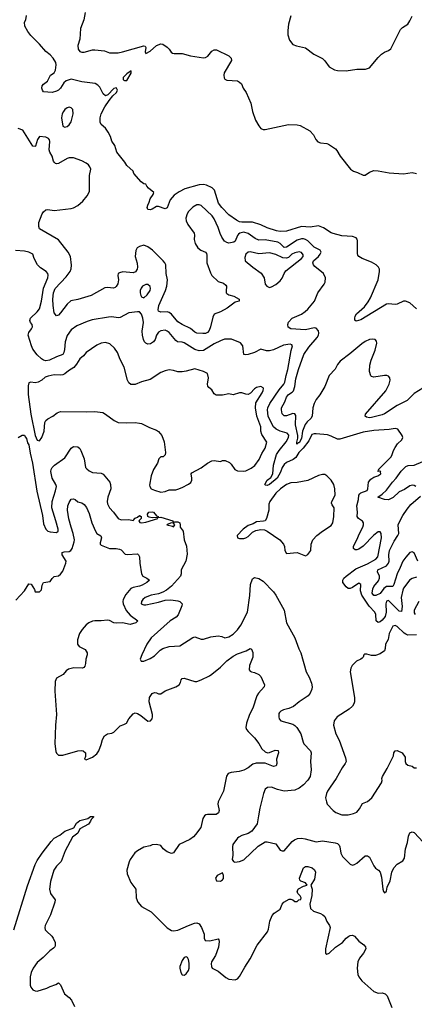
# Model space of a CAD drawing. Header units: inches. Extents: x 1694797 to 1849917, y 907313 to 1017959.
# Tile 560 of 656: x 1811105 to 1814811, y 918231 to 927472. Entities that reach past the tile are written whole.
import ezdxf

# ---------------------------------------------------------------- set-up
doc = ezdxf.new("R2010")
doc.units = ezdxf.units.IN
doc.header["$MEASUREMENT"] = 0
doc.layers.add('B8911', color=7, linetype='Continuous')
doc.layers.add('B8912', color=7, linetype='Continuous')

msp = doc.modelspace()

# ---------------------------------------------------------------- linework, layer by layer
at = {"layer": 'B8911', "color": 5}
for points, elevation in [([(1811050.2, 918929.8), (1811177.6, 919342.4), (1811250, 919542.3), (1811270, 919579.6), (1811316.5, 919650), (1811400.8, 919759.2), (1811430, 919790.3), (1811482.5, 919817.5), (1811530, 919856.5), (1811612.3, 919887.7), (1811638.7, 919930), (1811670, 919954.6), (1811745.4, 919974.6), (1811770, 919992.8), (1811794.6, 919994.6), (1811800.7, 919990), (1811774.9, 919965.1), (1811770.4, 919950), (1811750, 919920.7), (1811670, 919877), (1811650, 919838), (1811601.9, 919798.1), (1811531.9, 919670), (1811494.4, 919570), (1811450, 919526.3), (1811427.1, 919490), (1811395.9, 919384.1), (1811384.1, 919310), (1811393.8, 919270), (1811437.1, 919210), (1811434.9, 919190), (1811396.1, 919070), (1811344.6, 918970), (1811340.3, 918950), (1811346, 918930), (1811356.5, 918916.5), (1811406.4, 918870), (1811419.5, 918850), (1811437.1, 918810), (1811438, 918782), (1811434.8, 918770), (1811422.8, 918757.2), (1811387.6, 918732.4), (1811325.5, 918670), (1811270, 918623.6), (1811230.3, 918570), (1811213.4, 918530), (1811204.2, 918490), (1811204.4, 918410), (1811210.6, 918390), (1811227.1, 918367.1), (1811250, 918356.3), (1811270, 918353.4), (1811358.7, 918381.3), (1811390, 918399.1), (1811443.1, 918416.9), (1811470, 918432), (1811490, 918414), (1811524.7, 918330), (1811570, 918296), (1811591, 918270), (1811621, 918210)], 680), ([(1812839.9, 920000), (1812824.7, 919975.3), (1812804.7, 919890), (1812756.8, 919823.2), (1812737.6, 919802.4), (1812703.2, 919776.8), (1812603, 919730), (1812550, 919652), (1812530, 919647.6), (1812490, 919662), (1812453.6, 919690), (1812430, 919721.2), (1812391.3, 919731.3), (1812350, 919728), (1812330, 919718.9), (1812270, 919706.9), (1812210, 919672.6), (1812186.4, 919653.6), (1812142.3, 919590), (1812132, 919568), (1812111.3, 919490), (1812114.2, 919454.2), (1812150, 919374), (1812197.1, 919310), (1812199.5, 919230), (1812214.4, 919190), (1812250, 919148.7), (1812338.8, 919098.8), (1812490, 918948.4), (1812530, 918924.4), (1812550, 918921.3), (1812590, 918924.9), (1812690, 918970.4), (1812747.9, 918992.1), (1812770, 918995.5), (1812790, 918986.8), (1812814, 918950), (1812836.3, 918890), (1812838.8, 918850), (1812848.1, 918828.1), (1812890, 918824.9), (1812970, 918844.7), (1812976.8, 918836.8), (1812979.1, 918819.1), (1812972.2, 918767.8), (1812944, 918690), (1812907.3, 918630), (1812902.8, 918610), (1812906.4, 918586.4), (1812912, 918570), (1812970, 918540.7), (1813041.5, 918481.5), (1813070, 918467), (1813130, 918460.3), (1813150, 918470.3), (1813170, 918490.4), (1813220.3, 918579.7), (1813270, 918656.5), (1813335.7, 918784.3), (1813433.7, 918910), (1813442.8, 918937.2), (1813455, 919010), (1813476.5, 919063.5), (1813494.9, 919085.1), (1813550, 919124.9), (1813570, 919170.5), (1813585.6, 919190), (1813636, 919216), (1813650, 919218), (1813670, 919212), (1813690, 919194), (1813710, 919194), (1813726, 919210), (1813746, 919214), (1813748, 919230), (1813738, 919250), (1813718, 919270), (1813710, 919294), (1813724.7, 919315.3), (1813770, 919338), (1813806, 919350), (1813788, 919370), (1813746, 919386), (1813736.5, 919396.5), (1813733.2, 919413.2), (1813769, 919511), (1813790, 919524.4), (1813810, 919524.4), (1813853, 919510), (1813872.1, 919492.1), (1813881.7, 919470), (1813873.9, 919406.1), (1813838, 919350), (1813852.4, 919310), (1813848, 919252), (1813830.5, 919170), (1813836.3, 919130), (1813865.4, 919105.4), (1813930, 919082), (1813951.3, 919071.3), (1813970, 919054.9), (1813990, 919006.8), (1814013.4, 918970), (1814019.3, 918950), (1813975.8, 918750), (1813976, 918710), (1813990, 918700.7), (1814010, 918710.5), (1814072.2, 918767.8), (1814137.6, 918810), (1814171.8, 918850), (1814196, 918870), (1814210, 918877), (1814230, 918878.4), (1814250, 918870.4), (1814290, 918823.1), (1814335.8, 918790), (1814351.7, 918770), (1814354.6, 918750), (1814334.3, 918710), (1814295.6, 918664.4), (1814281.1, 918630), (1814275.3, 918570), (1814282, 918510), (1814290, 918487.3), (1814319.3, 918450), (1814432.1, 918352.1), (1814470, 918336.3), (1814510, 918339.3), (1814537.3, 918330), (1814554.9, 918310), (1814600.9, 918200.9)], 720), ([(1813348.2, 920000), (1813335.1, 919924.9), (1813284.4, 919855.6), (1813250, 919834.5), (1813190, 919814.5), (1813161.7, 919798.3), (1813150, 919789), (1813106.8, 919730), (1813102.8, 919710), (1813106.8, 919630), (1813102, 919590), (1813111.6, 919571.6), (1813126, 919566), (1813170, 919571.3), (1813210, 919587.7), (1813343.9, 919716.1), (1813410, 919754.8), (1813430, 919754.8), (1813510, 919736), (1813550, 919678), (1813570, 919672), (1813590, 919672), (1813662.3, 919757.7), (1813684.9, 919775.1), (1813712.8, 919787.2), (1813750, 919789.4), (1813785.1, 919785.1), (1813890, 919755.2), (1813950, 919765.2), (1814066.2, 919746.2), (1814090, 919738.9), (1814105.1, 919725.1), (1814112.3, 919710), (1814122.2, 919650), (1814138, 919618), (1814210, 919547.3), (1814230, 919536.3), (1814250, 919542), (1814270, 919555.5), (1814350, 919624), (1814370, 919622.8), (1814390, 919611), (1814430.5, 919530.5), (1814447.9, 919507.9), (1814476, 919490), (1814490.6, 919470), (1814502.8, 919422.8), (1814516, 919310), (1814521, 919290), (1814530, 919278), (1814550, 919294), (1814557.2, 919330), (1814584, 919390), (1814599.5, 919470), (1814618, 919510), (1814650, 919546.8), (1814702.5, 919577.5), (1814718.3, 919601.7), (1814728.3, 919690), (1814745.7, 919750), (1814756.3, 919810), (1814770, 919840.7), (1814790, 919850.4), (1814810, 919844.4), (1814935.3, 919710)], 740)]:
    msp.add_lwpolyline(points, dxfattribs=dict(at, elevation=elevation))
for points, elevation in [([(1813010, 919466), (1812959.6, 919440.4), (1812945.4, 919414.6), (1812954, 919390), (1812990, 919386), (1813010, 919398), (1813019, 919410), (1813020.4, 919440.4)], 740), ([(1812670, 918677.2), (1812650, 918668.7), (1812630, 918642), (1812610, 918586), (1812608.5, 918570), (1812618, 918530), (1812630, 918506.8), (1812650, 918504.9), (1812670, 918516.3), (1812690, 918547.3), (1812696.3, 918570), (1812697.2, 918617.2), (1812691.9, 918651.9), (1812682, 918670)], 720)]:
    msp.add_lwpolyline(points, close=True, dxfattribs=dict(at, elevation=elevation))
at = {"layer": 'B8912', "color": 5}
for points, elevation in [([(1814830, 924757.9), (1814770, 924813.6), (1814728.5, 924831.5), (1814710, 924829), (1814650, 924801.3), (1814630, 924798.4), (1814570, 924805.4), (1814550, 924802.2), (1814310, 924654.3), (1814263.3, 924643.3), (1814252.5, 924652.5), (1814251.9, 924671.9), (1814256, 924690), (1814268.2, 924710), (1814342, 924778), (1814376.8, 924823.2), (1814398.9, 924861.1), (1814472.2, 925030), (1814484.7, 925110), (1814482.5, 925130), (1814473.6, 925150), (1814452.8, 925170), (1814410, 925195.1), (1814322.4, 925230), (1814291, 925250), (1814281.7, 925261.7), (1814276.6, 925276.6), (1814277.6, 925397.6), (1814273.7, 925413.7), (1814264.9, 925424.9), (1814230, 925438.3), (1814130, 925445), (1814050, 925464.5), (1814030, 925472.9), (1813959.2, 925519.2), (1813910, 925538.4), (1813833.9, 925526.1), (1813750, 925532.2), (1813610, 925487.3), (1813550, 925484.3), (1813518.2, 925490), (1813430, 925519.6), (1813370, 925546.3), (1813290.9, 925570.9), (1813191.3, 925571.3), (1813170, 925575.8), (1813139.8, 925590), (1813070, 925641.7), (1813002.8, 925710), (1812972.8, 925750), (1812933.3, 925873.3), (1812913.8, 925893.8), (1812859.1, 925919.1), (1812830, 925924.7), (1812790, 925921.1), (1812656.3, 925883.7), (1812603.6, 925856.4), (1812555.9, 925824.1), (1812519.1, 925780.9), (1812490, 925705.1), (1812470, 925698), (1812410, 925719.5), (1812390, 925718), (1812350, 925692.7), (1812330, 925687.6), (1812309.6, 925689.6), (1812303.7, 925710), (1812307.3, 925730), (1812321.3, 925758.7), (1812330, 925790.8), (1812358, 925830), (1812364.5, 925850), (1812315.1, 925890), (1812298, 925910), (1812290, 925928.7), (1812270, 925932.7), (1812245.2, 925950), (1812177.2, 926030), (1812169.3, 926050), (1812110, 926103.7), (1812093.8, 926133.8), (1812018.5, 926230), (1811997.4, 926290), (1811971.7, 926331.7), (1811956.6, 926376.6), (1811936.6, 926416.6), (1811910, 926455.1), (1811869.5, 926490), (1811860.9, 926510), (1811860.7, 926550), (1811869, 926590), (1811904.7, 926655.3), (1811945, 926715), (1811981, 926759), (1812013.8, 926790), (1812023.9, 926810), (1812015.8, 926830), (1812010, 926833.8), (1811990, 926825.7), (1811932.7, 926767.3), (1811910, 926757.4), (1811890, 926775.6), (1811858, 926838), (1811838.8, 926858.8), (1811814.4, 926874.4), (1811690, 926888.8), (1811590, 926914.1), (1811541.2, 926898.8), (1811521.2, 926878.8), (1811490, 926829.8), (1811470, 926811.3), (1811450, 926801.7), (1811409.7, 926789.7), (1811330, 926794.5), (1811319.7, 926810), (1811314.7, 926830), (1811317, 926850), (1811330, 926867.3), (1811366, 926894), (1811394, 926950), (1811430, 926974.8), (1811441, 926999), (1811449.3, 927050), (1811445.2, 927070), (1811419.5, 927110), (1811390, 927142.9), (1811350, 927175.1), (1811290, 927243.7), (1811210, 927324), (1811181.2, 927361.2), (1811154, 927410), (1811149.2, 927450), (1811164, 927470), (1811168.7, 927510)], 680), ([(1811720.2, 927539.8), (1811708.3, 927470), (1811677.8, 927390), (1811671, 927290), (1811650.7, 927230), (1811654.6, 927194.6), (1811670, 927172.6), (1811690, 927166.2), (1811710, 927167.3), (1811789.3, 927190), (1811810, 927190.6), (1811900.3, 927180.3), (1811950, 927161.5), (1812030, 927161.5), (1812070, 927169.4), (1812270, 927227.7), (1812283.5, 927223.5), (1812290, 927212), (1812283.8, 927170), (1812290, 927156), (1812330, 927175.6), (1812390, 927229.3), (1812430, 927246.2), (1812450, 927242.8), (1812490, 927215.8), (1812510, 927194.9), (1812527.3, 927167.3), (1812539.2, 927159.2), (1812555, 927155), (1812630, 927153.6), (1812710, 927132.2), (1812830, 927114), (1812850, 927117.9), (1812870.8, 927129.2), (1812910, 927175.5), (1812930, 927190.1), (1812952.7, 927190), (1813070, 927134), (1813091, 927110), (1813093, 927090), (1813026.3, 926973.7), (1813021.1, 926950), (1813025.1, 926925.1), (1813033.1, 926913.1), (1813050, 926904.7), (1813150, 926896.9), (1813170, 926886.7), (1813186.7, 926870), (1813203.1, 926830), (1813231.2, 926790), (1813276.5, 926690), (1813292, 926610), (1813321.1, 926530), (1813350, 926476.4), (1813370, 926450.4), (1813390, 926441.1), (1813410, 926441.1), (1813630, 926488.7), (1813710, 926486.7), (1813739, 926479), (1813830.7, 926430), (1813865.5, 926390), (1813887.3, 926347.3), (1813906.4, 926326.4), (1813930, 926315.8), (1813990, 926310.3), (1814004.8, 926304.8), (1814070, 926259.5), (1814084.1, 926244.1), (1814115.8, 926190), (1814212.8, 926070), (1814239.3, 926050), (1814278.1, 926038.1), (1814330, 926013.7), (1814350, 926012.7), (1814390, 926041.3), (1814430, 926055.6), (1814470, 926054.9), (1814575.8, 926035.8), (1814710, 926024.7), (1814790, 926036.4), (1814830, 926028.2)], 680), ([(1813650.3, 927509.7), (1813630.4, 927430), (1813623.1, 927370), (1813624.4, 927330), (1813639.3, 927279.3), (1813670, 927238.8), (1813705.8, 927225.8), (1813790, 927207.3), (1813866.8, 927150), (1813947.5, 927107.5), (1813970, 927087.3), (1814010.7, 927030), (1814061.8, 927001.8), (1814090, 926994.6), (1814170, 926992.9), (1814270, 927008.9), (1814352.5, 927007.5), (1814390, 927019.5), (1814470, 927116.3), (1814503.7, 927150), (1814530, 927168), (1814570, 927182), (1814590, 927198.8), (1814681.4, 927378.6), (1814701, 927399), (1814749.6, 927430.4), (1814770, 927460.7), (1814790, 927506)], 720), ([(1814890, 924014.5), (1814810, 923963.1), (1814743.4, 923896.6), (1814650, 923849.9), (1814530, 923771.8), (1814510, 923762), (1814410, 923739.3), (1814390, 923736.4), (1814362.2, 923742.2), (1814349.5, 923750), (1814351.3, 923770), (1814543.4, 923990), (1814573.7, 924050), (1814584, 924090), (1814580.9, 924110), (1814570, 924127.8), (1814552.9, 924132.9), (1814530, 924132.8), (1814430, 924116), (1814410, 924122), (1814401.3, 924130), (1814389.8, 924170), (1814393.3, 924230), (1814404.8, 924275.2), (1814443.5, 924370), (1814457.6, 924437.6), (1814455.1, 924455.1), (1814442, 924470), (1814414.2, 924474.2), (1814390, 924469.7), (1814350, 924451.9), (1814318.7, 924430), (1814204.7, 924335.3), (1814113.4, 924266.6), (1814090, 924236.4), (1814067.6, 924192.4), (1814010, 924134), (1813971.3, 924030), (1813924.1, 923950), (1813890, 923906.4), (1813870, 923870.9), (1813859.3, 923830), (1813851.2, 923750), (1813839.5, 923730), (1813803.3, 923696.7), (1813786.1, 923673.9), (1813760.3, 923610), (1813750, 923542.4), (1813730, 923502), (1813720.3, 923499.7), (1813709.1, 923489.1), (1813706.8, 923506.8), (1813715.9, 923544.1), (1813716.1, 923570), (1813695.3, 923670), (1813696.9, 923756.9), (1813690, 923771.3), (1813670, 923775.6), (1813610, 923754.8), (1813590, 923752.9), (1813570, 923772.3), (1813563, 923810), (1813564.3, 923830), (1813594.9, 923885.1), (1813610, 923930.2), (1813630, 923954.6), (1813664.4, 923975.6), (1813677.3, 923990), (1813688.9, 924030), (1813697.8, 924102.2), (1813722.1, 924190), (1813774.7, 924330), (1813820.1, 924399.9), (1813898.8, 924490), (1813910.8, 924510), (1813913.8, 924530), (1813910, 924551.6), (1813890, 924576.4), (1813870, 924580.3), (1813790, 924560.9), (1813650, 924569.8), (1813626.7, 924586.7), (1813623.5, 924610), (1813630, 924632), (1813664, 924670), (1813750, 924708.8), (1813787.2, 924732.8), (1813810, 924753.8), (1813872.8, 924830), (1813904.5, 924910), (1813963.1, 924990), (1813972.6, 925010), (1813975.4, 925050), (1813959.1, 925090), (1813875.8, 925155.8), (1813863.1, 925170), (1813857, 925190), (1813865.7, 925210), (1813911.5, 925250), (1813927.8, 925270), (1813935.4, 925290), (1813927, 925310), (1813870, 925335.8), (1813810, 925395.3), (1813790, 925409.4), (1813770, 925415.4), (1813750, 925415.4), (1813710, 925403.1), (1813610, 925336), (1813590, 925335.5), (1813550, 925370.9), (1813530, 925382.5), (1813410, 925406.2), (1813350, 925402.4), (1813317.2, 925417.2), (1813250, 925464.3), (1813210, 925476.8), (1813172.9, 925470), (1813160.2, 925459.8), (1813150, 925447.1), (1813130, 925392.9), (1813117.1, 925382.9), (1813070, 925374.9), (1813050, 925379.9), (1813030, 925393.5), (1813001.9, 925430), (1812986.2, 925466.2), (1812970, 925522.8), (1812930, 925604), (1812912.2, 925630), (1812810, 925727.5), (1812790, 925735.2), (1812770, 925734.7), (1812730, 925712.9), (1812690, 925671.4), (1812677, 925650), (1812666.8, 925610), (1812670, 925584.4), (1812685, 925550), (1812744.1, 925470), (1812747.3, 925450), (1812743.1, 925410), (1812754, 925370), (1812776.9, 925330), (1812807.4, 925310), (1812850, 925291), (1812858.3, 925278.3), (1812862.5, 925262.5), (1812863.8, 925190), (1812895.8, 925095.8), (1812910, 925070.3), (1812970, 925016), (1813018.9, 924998.9), (1813041.4, 924981.4), (1813047.8, 924970), (1813043, 924923), (1813044, 924910), (1813050, 924901.3), (1813070, 924890.2), (1813116.9, 924876.9), (1813167.7, 924850), (1813164.7, 924830), (1813130, 924820.9), (1813054, 924766), (1812990, 924728.6), (1812930.2, 924709.8), (1812919, 924681), (1812898.2, 924590), (1812884.7, 924555.3), (1812870, 924535.8), (1812850, 924527.7), (1812826.1, 924526.1), (1812770, 924531.1), (1812750, 924539.7), (1812710, 924572.5), (1812631.5, 924610), (1812590, 924635.8), (1812530, 924707.8), (1812510, 924723.8), (1812490, 924731.7), (1812430, 924727.4), (1812410, 924735.1), (1812404.2, 924750), (1812412.5, 924790), (1812475.6, 924930), (1812487.6, 924970), (1812492, 925030), (1812481.3, 925090), (1812476.4, 925170), (1812467.5, 925190), (1812451.4, 925210), (1812352.2, 925310), (1812310, 925341.4), (1812270, 925354.5), (1812230, 925344.1), (1812209.4, 925330), (1812194.7, 925305.3), (1812188.9, 925250), (1812208.1, 925188.1), (1812212.3, 925150), (1812209.5, 925130), (1812193.6, 925106.4), (1812170, 925096.9), (1812074.5, 925105.5), (1812042.7, 925097.3), (1812031.5, 925088.5), (1812027.3, 925072.7), (1812031.9, 925030), (1812027, 924993), (1812011.9, 924968.1), (1812001, 924959), (1811986.9, 924953.1), (1811930, 924958), (1811905.4, 924954.6), (1811775, 924885), (1811650, 924844.6), (1811586.7, 924833.3), (1811550, 924803), (1811490, 924719.6), (1811470, 924698.4), (1811450, 924692.3), (1811430, 924722), (1811419.1, 924790), (1811416.5, 924850), (1811422.8, 924910), (1811439.9, 924950), (1811542.3, 925057.7), (1811579.9, 925110), (1811587.6, 925132.4), (1811590.4, 925169.6), (1811583, 925250), (1811560.8, 925290), (1811470, 925406.9), (1811292.7, 925510), (1811283.6, 925530), (1811284.2, 925570), (1811315.6, 925650), (1811329.8, 925670.2), (1811350, 925686.4), (1811370, 925690.3), (1811430, 925681.5), (1811590, 925699.6), (1811610, 925705.8), (1811650, 925728.4), (1811699.3, 925770), (1811739.7, 925820.3), (1811760.3, 925859.7), (1811761.5, 926010), (1811772.2, 926070), (1811765.1, 926090), (1811750, 926109.7), (1811730, 926125.1), (1811690, 926146.8), (1811610, 926175.8), (1811570, 926175.8), (1811550, 926168.6), (1811470, 926122.6), (1811450, 926118), (1811441.8, 926121.8), (1811430.7, 926130.7), (1811424.2, 926144.2), (1811410, 926191.8), (1811388.9, 926228.9), (1811382.2, 926250), (1811388.3, 926328.3), (1811385.6, 926345.6), (1811377.2, 926357.2), (1811351.1, 926371.1), (1811290, 926376.2), (1811271.4, 926348.6), (1811253.4, 926286.6), (1811250, 926282.9), (1811230, 926286.3), (1811133.8, 926433.8), (1811090, 926450.6)], 720), ([(1814830, 922239.8), (1814790, 922228.5), (1814767.2, 922210), (1814730, 922164.7), (1814710, 922137.4), (1814702.4, 922117.6), (1814688.7, 922050), (1814695.9, 921964.1), (1814690, 921917.6), (1814670, 921921.6), (1814570, 922020.4), (1814550, 922015.6), (1814543.5, 921990), (1814547.9, 921910), (1814536.3, 921870), (1814510, 921837.4), (1814490, 921821.9), (1814470, 921813.8), (1814451.4, 921831.4), (1814449.4, 921890), (1814439.6, 921910), (1814386.2, 921966.2), (1814319.6, 922070), (1814305.3, 922110), (1814310, 922171.8), (1814290, 922182), (1814230, 922142.2), (1814210, 922134), (1814190, 922133), (1814170, 922149.7), (1814139.1, 922190), (1814138.7, 922210), (1814149.8, 922230), (1814170.9, 922250), (1814261.9, 922318.1), (1814370, 922363.7), (1814449.7, 922410), (1814466.8, 922430), (1814502.4, 922610), (1814498.4, 922650), (1814490, 922665.2), (1814470, 922665.1), (1814430, 922635), (1814330, 922531.1), (1814290, 922503.5), (1814270, 922495.8), (1814256.9, 922496.9), (1814238.4, 922510), (1814240.5, 922530), (1814271.3, 922588.7), (1814294.6, 922650), (1814328.6, 922710), (1814333.7, 922730), (1814332.6, 922750), (1814324.5, 922764.5), (1814287.4, 922790), (1814275.4, 922810), (1814277.9, 922850), (1814271.1, 922910), (1814286.5, 922970), (1814291.2, 923008.8), (1814298.4, 923021.6), (1814310, 923032.1), (1814368, 923052), (1814375, 923070), (1814381, 923130), (1814401.4, 923158.6), (1814430, 923178.4), (1814469, 923190), (1814496.2, 923210), (1814494.6, 923225.4), (1814498, 923230), (1814485.4, 923234.6), (1814468, 923230), (1814476.5, 923243.5), (1814474.5, 923250), (1814592, 923370), (1814603.1, 923390), (1814615.1, 923430), (1814630, 923456.3), (1814652, 923490), (1814692.7, 923530), (1814702.7, 923550), (1814697.2, 923570), (1814655.3, 923630), (1814630, 923636), (1814575.8, 923624.2), (1814430, 923616.4), (1814330, 923599.5), (1814110, 923533.6), (1814090, 923534.5), (1814030, 923564.5), (1813996.1, 923576.1), (1813890, 923586), (1813870, 923586), (1813850, 923579.7), (1813821, 923519), (1813768.7, 923451.3), (1813726.6, 923410), (1813697.5, 923362.5), (1813674.3, 923345.7), (1813610, 923316.7), (1813590, 923297.5), (1813570.1, 923269.9), (1813555, 923225), (1813524.3, 923170), (1813450.2, 923110), (1813430, 923100.2), (1813410, 923104.2), (1813407, 923110), (1813429, 923150), (1813463.7, 923176.3), (1813483, 923210), (1813488.7, 923290), (1813515.2, 923390), (1813541.1, 923430), (1813606.9, 923510), (1813630.5, 923550), (1813632, 923572), (1813617.4, 923590), (1813550, 923610.6), (1813514.7, 923630), (1813490, 923651.9), (1813465.6, 923690), (1813438.2, 923750), (1813432.5, 923810), (1813436.1, 923830), (1813453.8, 923870), (1813542.2, 923997.8), (1813585.6, 924050), (1813595.4, 924070), (1813606.7, 924133.3), (1813623.6, 924190), (1813653, 924367), (1813667, 924410), (1813659.7, 924419.7), (1813645.4, 924425.4), (1813583.7, 924416.3), (1813490, 924374.7), (1813450, 924363), (1813423.5, 924363.5), (1813370, 924379.3), (1813310, 924349.6), (1813250, 924329.5), (1813226.6, 924326.6), (1813209.2, 924330), (1813199.6, 924410), (1813177.7, 924437.7), (1813093.2, 924473.2), (1813050, 924475.1), (1813030, 924473.3), (1812990, 924459.3), (1812930, 924428.5), (1812831.9, 924368.1), (1812790, 924364.3), (1812750, 924375.7), (1812650, 924439.6), (1812630, 924445.4), (1812587.8, 924447.8), (1812570, 924460.8), (1812510, 924535), (1812490, 924549.8), (1812470, 924557.2), (1812430, 924550.7), (1812410, 924537.8), (1812390.2, 924510), (1812376.5, 924470), (1812363.2, 924450), (1812334.9, 924430), (1812310, 924427.9), (1812290, 924436.4), (1812277.2, 924450), (1812268.1, 924470), (1812259.3, 924510), (1812255.2, 924550), (1812266.6, 924630), (1812261.6, 924670), (1812250, 924709.3), (1812231, 924731), (1812211.3, 924731.3), (1812130, 924720.4), (1812050, 924678), (1812030, 924675.3), (1811970, 924683.5), (1811938.7, 924681.3), (1811786.1, 924653.9), (1811739.7, 924640.3), (1811642.5, 924597.5), (1811590, 924559.7), (1811552.4, 924507.6), (1811531, 924450), (1811524.8, 924375.2), (1811520.2, 924350), (1811510, 924329.7), (1811450, 924307.6), (1811383.8, 924276.2), (1811350, 924271.6), (1811330, 924277), (1811310, 924288.9), (1811267.9, 924327.9), (1811230, 924379.9), (1811215.8, 924410), (1811185.8, 924510), (1811190, 924535.8), (1811217.4, 924570), (1811226.6, 924590), (1811221.3, 924610), (1811206.3, 924630), (1811199.7, 924650), (1811206.9, 924670), (1811270.9, 924729.1), (1811290, 924758.4), (1811311.5, 924830), (1811328, 924952), (1811370.8, 925050), (1811374.2, 925074.2), (1811369.6, 925090), (1811354, 925110), (1811302, 925142), (1811271.5, 925171.5), (1811242.2, 925230), (1811229.6, 925270), (1811190, 925288.8), (1811150, 925298.5), (1811067, 925307)], 740), ([(1811090, 923552), (1811130, 923572), (1811150, 923572), (1811156.3, 923556.3), (1811170, 923541), (1811179.9, 923499.9), (1811190, 923480.5), (1811202.6, 923402.6), (1811226.6, 923310), (1811266.9, 923046.9), (1811318.1, 922818.1), (1811330, 922739.3), (1811350.4, 922690), (1811370, 922670.4), (1811390, 922664.9), (1811450, 922660.4), (1811467, 922673), (1811466.3, 922690), (1811444.9, 922770), (1811406, 922890), (1811409.2, 922950), (1811443, 923050), (1811451.2, 923090), (1811445.8, 923110), (1811411.7, 923170), (1811398.8, 923230), (1811399.8, 923250), (1811409.9, 923270.1), (1811432.8, 923290), (1811530, 923358.9), (1811590, 923450.6), (1811610, 923466.8), (1811650, 923462.8), (1811670, 923446), (1811679.1, 923430), (1811710.2, 923350.2), (1811724.7, 923270), (1811735.3, 923255.3), (1811756.9, 923236.9), (1811790, 923220.7), (1811870, 923215.3), (1811890, 923208), (1811950.3, 923130), (1811958.3, 923110), (1811960.7, 923070), (1811931.9, 922990), (1811926.8, 922950), (1811929.4, 922929.4), (1811949.4, 922889.4), (1811986.7, 922850), (1812030, 922790.4), (1812058, 922778), (1812130, 922779.8), (1812170, 922772), (1812190, 922794), (1812210, 922802.4), (1812230, 922819), (1812244.9, 922810), (1812246.5, 922790), (1812223, 922770), (1812232.2, 922752.2), (1812250.3, 922750.3), (1812290, 922755.8), (1812402.7, 922790), (1812399.5, 922799.5), (1812350, 922797.6), (1812321.8, 922801.8), (1812308.4, 922808.4), (1812306, 922830), (1812318.4, 922850), (1812350, 922853.4), (1812361, 922850), (1812390, 922815.3), (1812404, 922810), (1812401, 922801), (1812430, 922801.6), (1812544.7, 922770), (1812543.6, 922763.6), (1812550, 922754), (1812561.2, 922758.8), (1812590, 922759.1), (1812610, 922750.6), (1812613.7, 922726.3), (1812611, 922710), (1812641, 922670), (1812650.7, 922590), (1812670.4, 922530.4), (1812677.1, 922457.1), (1812666.8, 922390), (1812620.7, 922310), (1812620.5, 922270), (1812614.5, 922250), (1812530, 922154.4), (1812482.7, 922117.3), (1812450, 922098.3), (1812410, 922083.1), (1812341, 922070), (1812283.8, 922050), (1812262, 922030), (1812248.7, 922010), (1812245.5, 921990), (1812270, 921980.4), (1812290, 921979.5), (1812410, 922003.7), (1812470, 922023), (1812525.6, 922025.6), (1812590, 922016.8), (1812610.4, 922010), (1812630.2, 921990), (1812629.1, 921970), (1812592.3, 921887.7), (1812574.8, 921865.2), (1812518, 921830), (1812339.1, 921670), (1812299.1, 921610), (1812251, 921510), (1812236, 921470), (1812244.7, 921450), (1812270, 921450.8), (1812330, 921476.3), (1812370, 921502.4), (1812425.6, 921554.4), (1812449.8, 921570.2), (1812510, 921587.6), (1812610, 921596.4), (1812730, 921674.9), (1812750, 921678.3), (1812810, 921658.4), (1812830, 921656.4), (1812899.3, 921680.7), (1812970, 921690.4), (1813004.1, 921684.1), (1813030.6, 921670.6), (1813070, 921680.3), (1813110, 921705.7), (1813150, 921744.9), (1813180.9, 921790), (1813242.9, 921910), (1813266.7, 922066.7), (1813272.4, 922170), (1813290, 922222.8), (1813310, 922235.5), (1813350, 922228.4), (1813390, 922203), (1813490, 922100.5), (1813510, 922070.6), (1813587.4, 921930), (1813610.4, 921810.4), (1813690, 921671), (1813727.1, 921567.1), (1813746, 921530), (1813794, 921350), (1813822.6, 921302.6), (1813845.9, 921245.9), (1813852.6, 921210), (1813848.9, 921190), (1813831.8, 921150), (1813812.8, 921127.2), (1813730, 921071), (1813674.9, 921025.1), (1813632.7, 921007.3), (1813584, 920996), (1813557.6, 920982.4), (1813543.8, 920970), (1813539.9, 920960.1), (1813537.6, 920930), (1813542.4, 920910), (1813557.3, 920890), (1813670, 920859.7), (1813690, 920848.9), (1813707.8, 920830), (1813746.2, 920770), (1813766.2, 920690), (1813774, 920674), (1813835.8, 920610), (1813842, 920590), (1813835.6, 920510), (1813841.7, 920430), (1813831.4, 920370), (1813810, 920333), (1813769, 920290), (1813730, 920258.2), (1813690, 920240.7), (1813590, 920230.6), (1813526.8, 920246.8), (1813470, 920269.7), (1813433.5, 920266.5), (1813410.6, 920250), (1813394.4, 920210), (1813360.3, 920070), (1813348.2, 920000)], 740), ([(1814824, 923090), (1814810, 923099.3), (1814790, 923104), (1814770, 923097.4), (1814717.8, 923062.2), (1814670, 923039.7), (1814611.2, 922988.8), (1814570, 922966.6), (1814530, 922967.7), (1814469.7, 922990), (1814510, 923018), (1814550, 923056.8), (1814607.5, 923132.5), (1814641.9, 923170), (1814686.2, 923233.8), (1814730, 923278), (1814752.7, 923287.3), (1814810, 923290.1), (1814951.1, 923350)], 720), ([(1811070, 922023.2), (1811151.6, 922110), (1811190, 922178.4), (1811214, 922174), (1811243, 922123), (1811250, 922102), (1811290, 922102), (1811310, 922122), (1811316.9, 922163.1), (1811330, 922191), (1811390, 922199.1), (1811410, 922227.3), (1811430, 922244.9), (1811470, 922253.4), (1811490, 922267.7), (1811510, 922294.8), (1811539.7, 922370), (1811542, 922390), (1811503.7, 922450), (1811505.1, 922470), (1811523.8, 922476.2), (1811570, 922479.2), (1811584.8, 922490), (1811596.6, 922510), (1811617.7, 922570), (1811618.5, 922590), (1811608.3, 922650), (1811587.1, 922710), (1811567.7, 922787.7), (1811554.5, 922870), (1811558.5, 922910), (1811570, 922940.5), (1811590, 922970.6), (1811610, 922974.8), (1811627.7, 922967.7), (1811650, 922946.8), (1811690, 922937.3), (1811710, 922922), (1811733.5, 922893.5), (1811758.5, 922838.5), (1811783.5, 922750), (1811816.9, 922670), (1811830.9, 922650.9), (1811867.7, 922627.7), (1811872.5, 922610), (1811861.7, 922561.7), (1811862.2, 922550), (1811870, 922538.9), (1811949.1, 922509.1), (1812010, 922510.3), (1812043.9, 922503.9), (1812057.2, 922497.2), (1812095.9, 922455.9), (1812113, 922453), (1812210, 922458.8), (1812221, 922450), (1812230, 922432), (1812232.2, 922370), (1812248.8, 922270), (1812261.6, 922250), (1812300.4, 922230), (1812323, 922210), (1812300.3, 922190), (1812253.9, 922166.1), (1812230, 922155.8), (1812170, 922143.2), (1812150, 922131.8), (1812101.8, 922078.2), (1812076.6, 922030), (1812074.5, 922010), (1812078.4, 921990), (1812106.3, 921926.3), (1812143.1, 921883.1), (1812213.4, 921830), (1812194.9, 921810), (1812143.2, 921796.8), (1812070, 921810.5), (1812010, 921806.8), (1811990, 921809.8), (1811950, 921832.4), (1811930, 921836.8), (1811870.8, 921829.2), (1811810, 921831.4), (1811790, 921827.8), (1811753.8, 921810), (1811728.6, 921791.4), (1811690.6, 921750), (1811666.3, 921710), (1811647.9, 921650), (1811648.6, 921610), (1811663.2, 921590), (1811719.8, 921559.8), (1811740.2, 921530), (1811740.2, 921510), (1811727.2, 921470), (1811723.7, 921430), (1811715.7, 921404.3), (1811707.9, 921392.1), (1811693.5, 921386.5), (1811612.1, 921387.9), (1811564.8, 921375.2), (1811540.9, 921359.1), (1811514.3, 921325.7), (1811449.7, 921290.3), (1811438.3, 921261.7), (1811434, 921170), (1811449.6, 920950), (1811440.6, 920850), (1811436.5, 920676.5), (1811444.3, 920604.3), (1811450, 920586.7), (1811459, 920579), (1811470, 920570.3), (1811510, 920568.5), (1811650, 920610.6), (1811690, 920614), (1811702, 920610), (1811722, 920590), (1811723.6, 920556.4), (1811714, 920530), (1811730, 920524.7), (1811790, 920550.8), (1811830, 920582), (1811847.3, 920610), (1811871.5, 920670), (1811883.3, 920716.7), (1811901.2, 920750), (1811930, 920770.7), (1811970, 920774.8), (1811990, 920784.9), (1812050, 920845.3), (1812084.2, 920855.8), (1812109, 920870), (1812129, 920910), (1812170, 920956.3), (1812190, 920967.3), (1812210, 920960.7), (1812242.5, 920942.5), (1812310, 920886.8), (1812332.7, 920890), (1812349.4, 920910), (1812352.8, 920930), (1812351.1, 920950), (1812319.6, 921070), (1812325.6, 921110), (1812350, 921147.3), (1812370, 921156.3), (1812390, 921153.4), (1812410, 921143.8), (1812430, 921143.8), (1812470, 921171.7), (1812572, 921210), (1812602.4, 921230), (1812614.7, 921250), (1812622.8, 921277.2), (1812631.9, 921288.1), (1812650, 921290.4), (1812750, 921260.2), (1812770, 921261.8), (1812810, 921276.9), (1812886.1, 921313.9), (1812909.7, 921330), (1812990, 921394.6), (1813050, 921454.9), (1813110, 921498.3), (1813150, 921518.9), (1813231.2, 921548.8), (1813270, 921570.8), (1813283.5, 921563.5), (1813293.4, 921533.4), (1813293.7, 921490), (1813264.4, 921410), (1813258.8, 921370), (1813270, 921356), (1813282, 921350), (1813310, 921344), (1813350, 921327.3), (1813370, 921306), (1813404.9, 921230), (1813402, 921210), (1813349, 921151), (1813333.3, 921126.7), (1813293.7, 921010), (1813263.1, 920950), (1813236, 920870), (1813230.3, 920830), (1813236.4, 920810), (1813250.2, 920790.2), (1813310, 920730.5), (1813350, 920679.3), (1813378.5, 920630), (1813410, 920599.1), (1813431.2, 920591.2), (1813450, 920593.5), (1813503.3, 920616.7), (1813532, 920612), (1813536.6, 920590), (1813516.1, 920530), (1813520.8, 920490), (1813513.4, 920470), (1813490, 920463.7), (1813410, 920493.1), (1813325.8, 920494.2), (1813295.6, 920484.4), (1813250, 920448.7), (1813210, 920427.8), (1813164.8, 920415.2), (1813090, 920406), (1813063.9, 920396.1), (1813048.7, 920371.3), (1813019.5, 920230), (1812968.8, 920130), (1812964.9, 920110), (1812977, 920050), (1812973.5, 920026.5), (1812948.9, 920011.1), (1812868.8, 920011.2), (1812851.8, 920008.2), (1812839.9, 920000)], 720), ([(1814842.9, 922390), (1814810, 922467), (1814790, 922477.4), (1814770, 922469.7), (1814730, 922428.2), (1814702.4, 922390), (1814679.3, 922330), (1814648.6, 922270), (1814618.8, 922170), (1814610, 922153.5), (1814550, 922151.5), (1814525.5, 922134.5), (1814490, 922087.1), (1814450, 922068), (1814430, 922068.5), (1814414.5, 922090), (1814419.9, 922130), (1814430, 922152.4), (1814474.7, 922205.3), (1814484.3, 922230), (1814484.7, 922250), (1814464, 922290), (1814468.6, 922310), (1814550, 922345), (1814568.5, 922370), (1814573.2, 922390), (1814572.4, 922450), (1814579.1, 922490), (1814623, 922577), (1814657.1, 922630), (1814664.1, 922650), (1814660.4, 922730), (1814667.1, 922752.9), (1814702.2, 922817.8), (1814743.4, 922876.6), (1814779.4, 922920.6), (1814870, 923000.5)], 720), ([(1814853.1, 922010), (1814810.3, 921930), (1814810, 921905.5), (1814820.3, 921890)], 760), ([(1814830, 921698.4), (1814750, 921696.8), (1814730, 921703.2), (1814714.3, 921714.3), (1814650, 921776.4), (1814630, 921786), (1814610, 921778.4), (1814574, 921710), (1814564.5, 921655.5), (1814539.7, 921610), (1814538.6, 921570), (1814530, 921549.8), (1814490, 921520.3), (1814445.9, 921505.9), (1814410, 921504), (1814364.4, 921515.6), (1814343.8, 921516.2), (1814336, 921510), (1814330.7, 921489.3), (1814322, 921478), (1814310, 921469), (1814267.5, 921452.5), (1814228.1, 921411.9), (1814213.4, 921386.6), (1814207.7, 921350), (1814248, 921110), (1814248, 921070), (1814243, 921050), (1814230.7, 921030), (1814198, 921002), (1814087.7, 920930), (1814059.1, 920890), (1814053, 920850), (1814074.4, 920770), (1814103.8, 920710), (1814164.4, 920544.4), (1814170.4, 920510), (1814162.4, 920490), (1814132.4, 920450), (1814078.4, 920350), (1814019.3, 920270), (1813995.5, 920230), (1813986, 920210), (1813978, 920170), (1813984.9, 920130), (1813994, 920110), (1814048.6, 920048.6), (1814074.8, 920030), (1814129, 920009), (1814190, 920008.8), (1814238.8, 920021.2), (1814270, 920034.9), (1814296, 920064), (1814324.6, 920115.4), (1814370, 920135.5), (1814412.3, 920170), (1814504, 920310), (1814509.2, 920330), (1814506, 920350), (1814512.7, 920370), (1814557.4, 920442.6), (1814616, 920564), (1814619.3, 920590), (1814629.5, 920610.5), (1814650, 920612.7), (1814697.3, 920590), (1814724, 920550), (1814724.9, 920510), (1814730.5, 920490), (1814750, 920475.8), (1814790, 920464.9), (1814810, 920450.8), (1814830, 920451)], 760)]:
    msp.add_lwpolyline(points, dxfattribs=dict(at, elevation=elevation))
for points, elevation in [([(1812152.6, 926992.6), (1812110, 926964), (1812078, 926930), (1812078.3, 926910), (1812084.4, 926904.4), (1812090, 926900.2), (1812110, 926902.8), (1812152.2, 926970)], 680), ([(1811570, 926649.8), (1811550, 926643.8), (1811530.3, 926630), (1811515.4, 926610), (1811505.1, 926590), (1811496.4, 926550), (1811510, 926473.4), (1811530, 926464), (1811550, 926469.2), (1811570, 926484), (1811590, 926514.4), (1811607.1, 926590), (1811602.7, 926630), (1811590, 926643.5)], 720), ([(1813270, 925293), (1813250, 925289.5), (1813228, 925270), (1813218.5, 925241.5), (1813224, 925210), (1813293.4, 925150), (1813374.2, 925094.2), (1813401.3, 925050), (1813410.6, 924990.6), (1813424.7, 924970), (1813450, 924958.8), (1813470, 924964), (1813510, 924987.3), (1813550, 925020.5), (1813570, 925044.9), (1813588.3, 925090), (1813605.8, 925114.2), (1813751.7, 925230), (1813766.6, 925250), (1813766.3, 925266.3), (1813750, 925288.3), (1813730, 925292.3), (1813690, 925284.2), (1813661.8, 925270), (1813630, 925240.3), (1813610, 925233), (1813577.2, 925237.2), (1813510, 925267.8), (1813450, 925283.5), (1813350, 925275.5)], 740), ([(1812290, 924987), (1812259.1, 924970), (1812246.6, 924953.4), (1812237.6, 924930), (1812236.4, 924910), (1812243.1, 924883.1), (1812250, 924870.8), (1812270, 924862), (1812302.9, 924890), (1812330, 924931.3), (1812334.7, 924950), (1812330, 924968.7), (1812310, 924986.6)], 740), ([(1811910, 924442.9), (1811870, 924436.2), (1811830, 924417.6), (1811730.4, 924349.6), (1811704.2, 924315.8), (1811668.7, 924290), (1811639.7, 924240.3), (1811612.9, 924207.1), (1811563.5, 924176.5), (1811530, 924148.3), (1811510, 924138.5), (1811490, 924135.3), (1811430, 924138.2), (1811372.5, 924127.5), (1811343.9, 924116.1), (1811312.8, 924087.2), (1811278.8, 924070), (1811250, 924064.8), (1811210, 924070.8), (1811190, 924063.6), (1811184.2, 924035.8), (1811185.4, 923954.6), (1811210.9, 923770), (1811250, 923568), (1811270, 923524.9), (1811290, 923520.7), (1811313, 923550), (1811333.7, 923610), (1811340.4, 923690), (1811350.7, 923709.3), (1811370, 923726), (1811415.6, 923750), (1811457, 923783), (1811490, 923794.3), (1811730, 923790.6), (1811810, 923794), (1811884.5, 923784.5), (1811910, 923770.8), (1811991, 923710), (1812030, 923690.6), (1812110, 923687.3), (1812190, 923690.8), (1812230, 923686), (1812250, 923681), (1812324.5, 923644.5), (1812390, 923618.8), (1812410, 923606), (1812438.8, 923570), (1812461, 923510), (1812473.4, 923410), (1812470.7, 923389.3), (1812452, 923370), (1812430, 923368.7), (1812411.3, 923350), (1812398.8, 923310), (1812360.7, 923250), (1812340.7, 923190), (1812324.5, 923104.5), (1812326.8, 923090), (1812341, 923070), (1812370, 923055.5), (1812430, 923036.4), (1812470, 923042.4), (1812510, 923060.4), (1812570, 923060.5), (1812590, 923065.5), (1812630, 923080.5), (1812690, 923113), (1812711, 923129), (1812721.6, 923150), (1812722.9, 923170), (1812714, 923210), (1812720.9, 923219.1), (1812810, 923267.3), (1812869.6, 923310.4), (1812910, 923330.7), (1812930, 923334), (1812990, 923326.8), (1813010, 923334.8), (1813033.7, 923333.7), (1813075.2, 923315.2), (1813090, 923301), (1813124, 923250), (1813150, 923236.3), (1813210, 923234), (1813230, 923239.1), (1813278, 923262), (1813312.7, 923287.3), (1813354.7, 923345.3), (1813379.3, 923400.7), (1813409.4, 923450), (1813426.3, 923506.3), (1813378.4, 923578.4), (1813370.9, 923610), (1813369.8, 923650), (1813333.5, 923750), (1813319.4, 923830), (1813323.9, 923876.1), (1813382.6, 923970), (1813391.5, 923991.5), (1813393.6, 924010), (1813390, 924017.2), (1813370, 924029.5), (1813330, 924021.3), (1813310, 924007.8), (1813273.2, 923966.8), (1813250, 923955.1), (1813230, 923956), (1813190, 923968.4), (1813170, 923968.6), (1813110, 923952.1), (1813070, 923961.6), (1813010, 923947.4), (1812949.5, 923949.5), (1812930, 923959), (1812910, 923999), (1812881.2, 924021.2), (1812873.2, 924033.2), (1812868.7, 924050), (1812877.4, 924110), (1812869.6, 924150), (1812830, 924171.1), (1812750, 924194.7), (1812670, 924172), (1812630, 924165.6), (1812590, 924167.3), (1812550, 924179.5), (1812510, 924185.1), (1812470, 924176.2), (1812430, 924159.5), (1812330, 924095.1), (1812250, 924073.6), (1812190, 924049.6), (1812150, 924049.3), (1812130, 924065.2), (1812116.2, 924090), (1812087.3, 924210), (1812050, 924284), (1812024.5, 924350), (1811995.1, 924390), (1811952.7, 924430)], 760), ([(1813950, 923204.2), (1813910, 923193.3), (1813810, 923148.3), (1813710, 923128.3), (1813650, 923126.6), (1813610, 923111), (1813554, 923070), (1813510, 923028), (1813454.3, 922950), (1813445.8, 922925.8), (1813445.5, 922870), (1813424, 922790), (1813411.3, 922770), (1813395.5, 922764.5), (1813330, 922758), (1813298.8, 922741.2), (1813250, 922724), (1813204.7, 922690), (1813147.3, 922630), (1813152, 922610), (1813170, 922604), (1813210, 922603), (1813230, 922608.4), (1813250, 922620.5), (1813290, 922661), (1813322, 922678), (1813370, 922686.8), (1813403.5, 922683.5), (1813430, 922671), (1813547.3, 922590), (1813582, 922550), (1813590.9, 922529.1), (1813594.8, 922490), (1813610, 922461), (1813710, 922470.8), (1813790, 922441), (1813810, 922451.3), (1813839.3, 922490), (1813843.7, 922550), (1813858, 922590), (1813895.1, 922630), (1813947.2, 922672.8), (1814030, 922724.4), (1814044.7, 922750), (1814055.1, 922810), (1814058.7, 922890), (1814038.8, 922918.8), (1814034.2, 922934.2), (1814035.6, 922950), (1814067.8, 923010), (1814065.6, 923070), (1814055.1, 923110), (1814031.6, 923150), (1813990, 923191.5), (1813970, 923202.4)], 760), ([(1812530, 922748.7), (1812490, 922735.3), (1812486, 922730), (1812539.1, 922719.1), (1812550, 922712), (1812562, 922730), (1812550, 922748)], 740)]:
    msp.add_lwpolyline(points, close=True, dxfattribs=dict(at, elevation=elevation))

doc.saveas('drawing.dxf')
